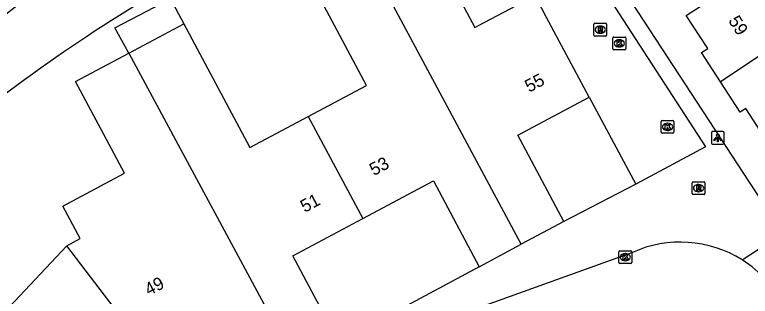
# Model space of a CAD drawing. Extents: x 158474 to 159560, y 388525 to 389605.
# Drawn here: x 158876.4 to 158934.1, y 389279.8 to 389301.9 of the extents above; entities that cross this region are included whole.
import ezdxf

# ---------------------------------------------------------------- set-up
doc = ezdxf.new("R2010")
doc.units = 0
for name, color, linetype in [('IMGEO_Groenvoorziening', 7, 'Continuous'), ('IMGEO_Kolk', 7, 'Continuous'), ('IMGEO_Lichtpunt', 7, 'Continuous'), ('IMGEO_Loofbos', 7, 'Continuous'), ('IMGEO_Pand', 7, 'Continuous'), ('IMGEO_Pand_nummerreeks', 7, 'Continuous'), ('IMGEO_Parkeervlak_open', 7, 'Continuous'), ('IMGEO_Rijbaan_lokaal_open', 7, 'Continuous'), ('IMGEO_Rioolput', 7, 'Continuous'), ('IMGEO_Voetpad_open', 7, 'Continuous')]:
    doc.layers.add(name, color=color, linetype=linetype)

msp = doc.modelspace()

# ---------------------------------------------------------------- linework, layer by layer
at = {"layer": 'IMGEO_Groenvoorziening'}
msp.add_arc((158954.545, 389190.81), 131.231, 121.20954, 131.67318, dxfattribs=at)
at = {"layer": 'IMGEO_Kolk'}
for p, q in [((158923.339, 389299.252), (158923.339, 389300.104)), ((158923.414, 389300.178), (158924.266, 389300.178)), ((158923.827, 389299.958), (158923.852, 389299.958)), ((158924.34, 389300.104), (158924.34, 389299.252)), ((158923.85, 389299.398), (158923.825, 389299.398)), ((158924.266, 389299.178), (158923.414, 389299.178)), ((158927.123, 389292.704), (158927.123, 389293.556)), ((158927.198, 389293.63), (158928.05, 389293.63)), ((158928.124, 389293.556), (158928.124, 389292.704)), ((158927.611, 389293.41), (158927.636, 389293.41)), ((158928.05, 389292.63), (158927.198, 389292.63)), ((158927.634, 389292.85), (158927.609, 389292.85)), ((158923.809, 389282.487), (158923.809, 389283.339)), ((158923.884, 389283.413), (158924.736, 389283.413)), ((158924.297, 389283.193), (158924.322, 389283.193)), ((158924.81, 389283.339), (158924.81, 389282.487)), ((158924.32, 389282.633), (158924.295, 389282.633)), ((158924.736, 389282.413), (158923.884, 389282.413))]:
    msp.add_line(p, q, dxfattribs=at)
for points in [[(158923.339, 389299.252), (158923.339, 389300.104)], [(158923.414, 389300.178), (158924.266, 389300.178)], [(158923.66, 389299.878), (158923.783, 389299.878), (158923.783, 389299.727), (158923.913, 389299.878), (158924.077, 389299.878), (158923.931, 389299.727), (158924.084, 389299.478), (158923.932, 389299.478), (158923.847, 389299.642), (158923.783, 389299.575), (158923.783, 389299.478), (158923.66, 389299.478), (158923.66, 389299.878)], [(158924.34, 389300.104), (158924.34, 389299.252)], [(158924.266, 389299.178), (158923.414, 389299.178)], [(158927.123, 389292.704), (158927.123, 389293.556)], [(158927.198, 389293.63), (158928.05, 389293.63)], [(158928.124, 389293.556), (158928.124, 389292.704)], [(158927.444, 389293.33), (158927.567, 389293.33), (158927.567, 389293.179), (158927.697, 389293.33), (158927.861, 389293.33), (158927.715, 389293.179), (158927.868, 389292.93), (158927.716, 389292.93), (158927.631, 389293.094), (158927.567, 389293.027), (158927.567, 389292.93), (158927.444, 389292.93), (158927.444, 389293.33)], [(158928.05, 389292.63), (158927.198, 389292.63)], [(158923.809, 389282.487), (158923.809, 389283.339)], [(158923.884, 389283.413), (158924.736, 389283.413)], [(158924.13, 389283.113), (158924.253, 389283.113), (158924.253, 389282.962), (158924.383, 389283.113), (158924.547, 389283.113), (158924.401, 389282.962), (158924.554, 389282.713), (158924.402, 389282.713), (158924.317, 389282.877), (158924.253, 389282.81), (158924.253, 389282.713), (158924.13, 389282.713), (158924.13, 389283.113)], [(158924.81, 389283.339), (158924.81, 389282.487)], [(158924.736, 389282.413), (158923.884, 389282.413)]]:
    msp.add_lwpolyline(points, dxfattribs=at)
for centre, start, end in [((158923.416, 389300.102), 91.55205, 178.44795), ((158923.416, 389300.102), 91.55205, 178.44795), ((158924.264, 389300.102), 1.55205, 88.44795), ((158924.264, 389300.102), 1.55205, 88.44795), ((158923.416, 389299.254), 181.55205, 268.44795), ((158923.416, 389299.254), 181.55205, 268.44795), ((158924.264, 389299.254), 271.55205, 358.44795), ((158924.264, 389299.254), 271.55205, 358.44795), ((158927.2, 389293.554), 91.55205, 178.44795), ((158927.2, 389293.554), 91.55205, 178.44795), ((158928.048, 389293.554), 1.55205, 88.44795), ((158928.048, 389293.554), 1.55205, 88.44795), ((158927.2, 389292.706), 181.55205, 268.44795), ((158927.2, 389292.706), 181.55205, 268.44795), ((158928.048, 389292.706), 271.55205, 358.44795), ((158928.048, 389292.706), 271.55205, 358.44795), ((158923.886, 389283.337), 91.55205, 178.44795), ((158923.886, 389283.337), 91.55205, 178.44795), ((158924.734, 389283.337), 1.55205, 88.44795), ((158924.734, 389283.337), 1.55205, 88.44795), ((158923.886, 389282.489), 181.55205, 268.44795), ((158923.886, 389282.489), 181.55205, 268.44795), ((158924.734, 389282.489), 271.55205, 358.44795), ((158924.734, 389282.489), 271.55205, 358.44795)]:
    msp.add_arc(centre, 0.0765, start, end, dxfattribs=at)
for centre, major_axis, ratio, start_param, end_param in [((158923.826, 389299.678), (-0.387, 0.002), 0.722429, 4.712389, 7.853982), ((158923.851, 389299.678), (-0.39, 0.002), 0.717154, 1.570796, 4.712389), ((158927.61, 389293.13), (-0.387, 0.002), 0.722429, 4.712389, 7.853982), ((158927.635, 389293.13), (-0.39, 0.002), 0.717154, 1.570796, 4.712389), ((158924.296, 389282.913), (-0.387, 0.002), 0.722429, 4.712389, 7.853982), ((158924.321, 389282.913), (-0.39, 0.002), 0.717154, 1.570796, 4.712389)]:
    msp.add_ellipse(centre, major_axis=major_axis, ratio=ratio, start_param=start_param, end_param=end_param, dxfattribs=at)
at = {"layer": 'IMGEO_Lichtpunt'}
for p, q in [((158931.066, 389292.672), (158931.066, 389291.865)), ((158931.066, 389292.672), (158931.066, 389291.865)), ((158931.968, 389292.767), (158931.16, 389292.767)), ((158931.968, 389292.767), (158931.16, 389292.767)), ((158932.062, 389291.865), (158932.062, 389292.672)), ((158932.062, 389291.865), (158932.062, 389292.672)), ((158931.16, 389291.771), (158931.968, 389291.771)), ((158931.16, 389291.771), (158931.968, 389291.771))]:
    msp.add_line(p, q, dxfattribs=at)
for points in [[(158931.44, 389292.336), (158931.479, 389292.308), (158931.291, 389292.046), (158931.253, 389292.073), (158931.44, 389292.336)], [(158931.652, 389292.308), (158931.69, 389292.335), (158931.877, 389292.073), (158931.838, 389292.045), (158931.652, 389292.308)], [(158931.542, 389292.288), (158931.589, 389292.288), (158931.589, 389291.966), (158931.542, 389291.966), (158931.542, 389292.288)]]:
    msp.add_lwpolyline(points, dxfattribs=at)
msp.add_circle((158931.565, 389292.47), 0.0994, dxfattribs=at)
for centre, start, end in [((158931.16, 389292.672), 90, 180), ((158931.16, 389292.672), 90, 180), ((158931.968, 389292.672), 0, 90), ((158931.968, 389292.672), 0, 90), ((158931.16, 389291.865), 180, 270), ((158931.16, 389291.865), 180, 270), ((158931.968, 389291.865), 270, 0), ((158931.968, 389291.865), 270, 360)]:
    msp.add_arc(centre, 0.0946, start, end, dxfattribs=at)
at = {"layer": 'IMGEO_Loofbos'}
msp.add_arc((158977.276, 389174.104), 163.27, 124.86492, 133.5889, dxfattribs=at)
at = {"layer": 'IMGEO_Pand'}
for points in [[(158903.037, 389308.39), (158907.326, 389310.657), (158912.506, 389300.926), (158912.806, 389301.086), (158917.219, 389303.435), (158917.923, 389302.111)], [(158916.15, 389283.919), (158903.037, 389308.39)], [(158931.769, 389296.676), (158930.285, 389298.955), (158930.779, 389299.276), (158929.095, 389301.862), (158933.587, 389304.787), (158931.834, 389307.479)], [(158899.435, 389293.954), (158904.001, 389296.385), (158898.802, 389306.151), (158899.61, 389306.578)], [(158885.357, 389298.909), (158884.283, 389300.899), (158888.631, 389303.214), (158889.694, 389301.218)], [(158940.735, 389302.623), (158931.769, 389296.676)], [(158921.469, 389295.451), (158918.733, 389300.59), (158917.923, 389302.111)], [(158885.357, 389298.909), (158889.694, 389301.218)], [(158889.694, 389301.218), (158894.858, 389291.517), (158899.435, 389293.954)], [(158880.516, 389283.787), (158881.556, 389284.366), (158880.199, 389286.915), (158885.03, 389289.487), (158881.194, 389296.693), (158885.357, 389298.909)], [(158885.357, 389298.909), (158898.532, 389274.499)], [(158941.652, 389292.385), (158939.982, 389294.95), (158935.446, 389291.997), (158933.765, 389294.579), (158933.322, 389294.29), (158931.769, 389296.676)], [(158919.495, 389285.7), (158915.887, 389292.479), (158921.469, 389295.451)], [(158899.435, 389293.954), (158903.724, 389285.954)], [(158903.724, 389285.954), (158909.261, 389288.902), (158912.849, 389282.162)], [(158864.615, 389283.046), (158867.965, 389286.585), (158875.981, 389278.997), (158880.516, 389283.787)], [(158901.831, 389276.255), (158898.225, 389283.027), (158903.724, 389285.954)], [(158919.495, 389285.7), (158916.15, 389283.919)], [(158886.082, 389276.509), (158880.516, 389283.787)], [(158912.849, 389282.162), (158916.15, 389283.919)]]:
    msp.add_lwpolyline(points, dxfattribs=at)
at = {"layer": 'IMGEO_Parkeervlak_open'}
msp.add_lwpolyline([(158921.469, 389295.451), (158925.138, 389288.626)], dxfattribs=at)
at = {"layer": 'IMGEO_Rijbaan_lokaal_open'}
msp.add_lwpolyline([(158924.871, 389283.278), (158910.996, 389278.273), (158909.359, 389277.425)], dxfattribs=at)
for centre, radius, start, end in [((158928.634, 389274.996), 9.097, 57.89793, 114.43676), ((158927.536, 389273.504), 10.946, 43.80973, 57.17797)]:
    msp.add_arc(centre, radius, start, end, dxfattribs=at)
at = {"layer": 'IMGEO_Rioolput'}
for p, q in [((158921.845, 389300.333), (158921.845, 389301.185)), ((158921.92, 389301.259), (158922.772, 389301.259)), ((158922.333, 389301.039), (158922.358, 389301.039)), ((158922.846, 389301.185), (158922.846, 389300.333)), ((158922.356, 389300.479), (158922.331, 389300.479)), ((158922.772, 389300.259), (158921.92, 389300.259)), ((158929.556, 389287.902), (158929.556, 389288.754)), ((158929.631, 389288.828), (158930.483, 389288.828)), ((158930.044, 389288.608), (158930.069, 389288.608)), ((158930.557, 389288.754), (158930.557, 389287.902)), ((158930.483, 389287.828), (158929.631, 389287.828)), ((158930.067, 389288.048), (158930.042, 389288.048))]:
    msp.add_line(p, q, dxfattribs=at)
for points in [[(158921.845, 389300.333), (158921.845, 389301.185)], [(158921.92, 389301.259), (158922.772, 389301.259)], [(158922.846, 389301.185), (158922.846, 389300.333)], [(158922.434, 389300.957), (158922.182, 389300.959), (158922.182, 389300.559)], [(158922.182, 389300.559), (158922.306, 389300.559), (158922.306, 389300.721), (158922.317, 389300.721)], [(158922.36, 389300.878), (158922.306, 389300.878), (158922.306, 389300.797)], [(158922.306, 389300.797), (158922.358, 389300.797)], [(158922.364, 389300.692), (158922.435, 389300.559), (158922.575, 389300.559), (158922.51, 389300.685)], [(158922.772, 389300.259), (158921.92, 389300.259)], [(158929.556, 389287.902), (158929.556, 389288.754)], [(158929.631, 389288.828), (158930.483, 389288.828)], [(158930.145, 389288.526), (158929.893, 389288.528), (158929.893, 389288.128)], [(158930.071, 389288.447), (158930.017, 389288.447), (158930.017, 389288.366)], [(158930.017, 389288.366), (158930.069, 389288.366)], [(158930.557, 389288.754), (158930.557, 389287.902)], [(158930.483, 389287.828), (158929.631, 389287.828)], [(158929.893, 389288.128), (158930.017, 389288.128), (158930.017, 389288.29), (158930.028, 389288.29)], [(158930.075, 389288.261), (158930.146, 389288.128), (158930.286, 389288.128), (158930.221, 389288.254)]]:
    msp.add_lwpolyline(points, dxfattribs=at)
for centre, radius, start, end in [((158921.922, 389301.183), 0.0765, 91.55205, 178.44795), ((158921.922, 389301.183), 0.0765, 91.55205, 178.44795), ((158922.77, 389301.183), 0.0765, 1.55205, 88.44795), ((158922.77, 389301.183), 0.0765, 1.55205, 88.44795), ((158922.316, 389300.668), 0.0533, 26.02933, 88.69889), ((158922.342, 389300.986), 0.19, 274.7715, 282.96867), ((158922.366, 389300.782), 0.0964, 77.00612, 93.18647), ((158922.38, 389300.839), 0.0378, 276.66336, 79.67722), ((158922.433, 389300.847), 0.109, 350.36119, 89.41601), ((158922.431, 389300.847), 0.112, 277.58423, 350.98172), ((158922.415, 389300.632), 0.108, 29.51342, 73.79051), ((158921.922, 389300.335), 0.0765, 181.55205, 268.44795), ((158921.922, 389300.335), 0.0765, 181.55205, 268.44795), ((158922.77, 389300.335), 0.0765, 271.55205, 358.44795), ((158922.77, 389300.335), 0.0765, 271.55205, 358.44795), ((158929.633, 389288.752), 0.0765, 91.55205, 178.44795), ((158929.633, 389288.752), 0.0765, 91.55205, 178.44795), ((158930.053, 389288.555), 0.19, 274.7715, 282.96867), ((158930.077, 389288.351), 0.0964, 77.00612, 93.18647), ((158930.091, 389288.408), 0.0378, 276.66336, 79.67722), ((158930.144, 389288.416), 0.109, 350.36119, 89.41601), ((158930.142, 389288.416), 0.112, 277.58423, 350.98172), ((158930.126, 389288.201), 0.108, 29.51342, 73.79051), ((158930.481, 389288.752), 0.0765, 1.55205, 88.44795), ((158930.481, 389288.752), 0.0765, 1.55205, 88.44795), ((158929.633, 389287.904), 0.0765, 181.55205, 268.44795), ((158929.633, 389287.904), 0.0765, 181.55205, 268.44795), ((158930.027, 389288.237), 0.0533, 26.02933, 88.69889), ((158930.481, 389287.904), 0.0765, 271.55205, 358.44795), ((158930.481, 389287.904), 0.0765, 271.55205, 358.44795)]:
    msp.add_arc(centre, radius, start, end, dxfattribs=at)
for centre, major_axis, ratio, start_param, end_param in [((158922.332, 389300.759), (-0.387, 0.002), 0.722429, 4.712389, 7.853982), ((158922.357, 389300.759), (-0.39, 0.002), 0.717154, 1.570796, 4.712389), ((158930.043, 389288.328), (-0.387, 0.002), 0.722429, 4.712389, 7.853982), ((158930.068, 389288.328), (-0.39, 0.002), 0.717154, 1.570796, 4.712389)]:
    msp.add_ellipse(centre, major_axis=major_axis, ratio=ratio, start_param=start_param, end_param=end_param, dxfattribs=at)
at = {"layer": 'IMGEO_Voetpad_open'}
for points in [[(158922.023, 389304.78), (158923.12, 389305.494), (158923.924, 389304.259), (158940.453, 389278.95), (158943.118, 389276.139)], [(158922.023, 389304.78), (158922.854, 389303.503), (158930.594, 389291.569), (158925.138, 389288.626)], [(158925.138, 389288.626), (158919.495, 389285.7)], [(158933.469, 389282.702), (158935.213, 389283.815), (158936.514, 389281.773), (158935.435, 389281.081)], [(158912.849, 389282.162), (158901.831, 389276.255)]]:
    msp.add_lwpolyline(points, dxfattribs=at)

# ---------------------------------------------------------------- texts
at = {"layer": 'IMGEO_Pand_nummerreeks'}
for s, rotation, p in [('59', 302.77308, (158932.354, 389301.455)), ('55', 28.03482, (158916.764, 389295.801)), ('53', 28.0291, (158904.579, 389289.264)), ('51', 28.02855, (158899.161, 389286.38)), ('49', 27.65094, (158886.934, 389279.858))]:
    msp.add_text(s, height=1, rotation=rotation, dxfattribs=at).set_placement(p)

doc.saveas('drawing.dxf')
